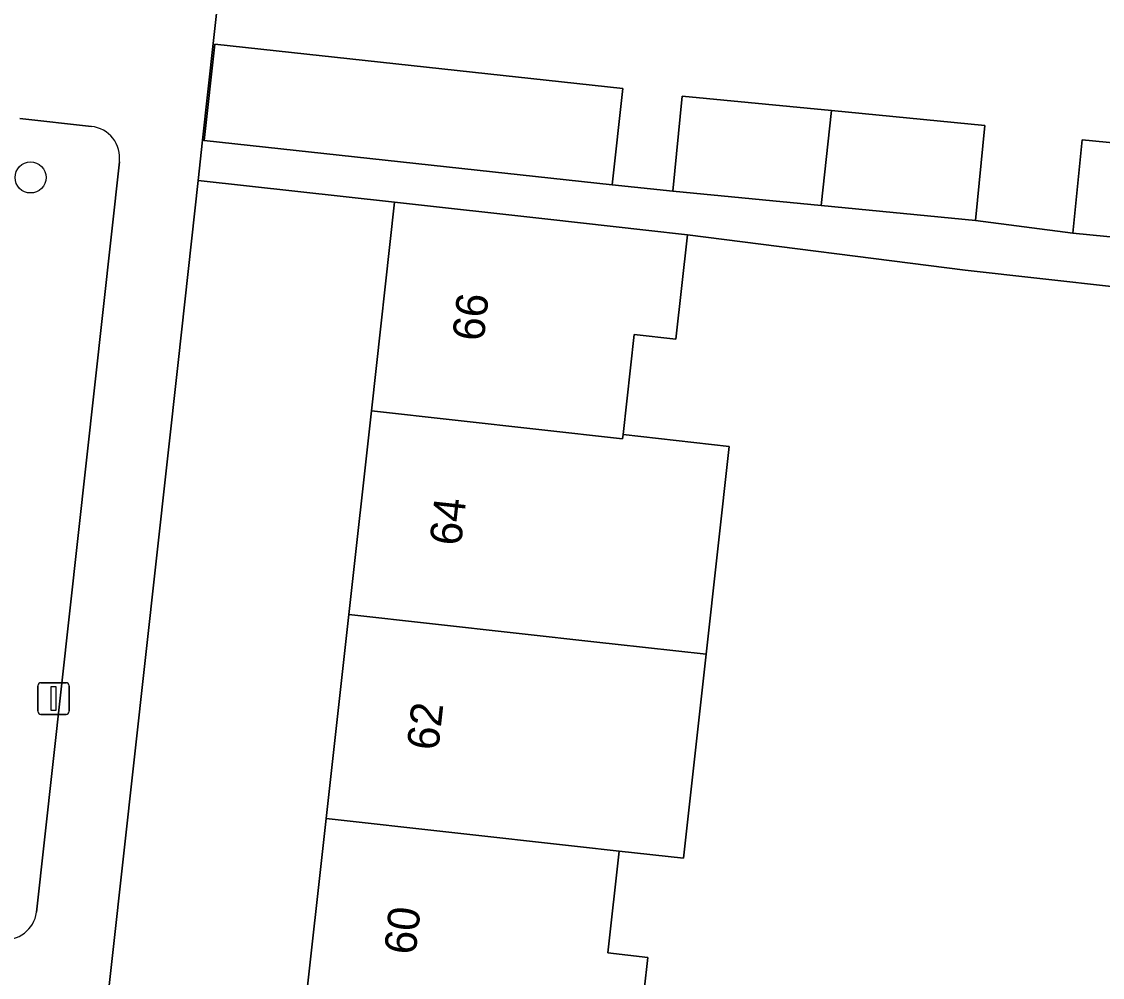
# Model space of a CAD drawing. Extents: x 162026 to 163502, y 387295 to 388169.
# Drawn here: x 162312.4 to 162346.48, y 387924.27 to 387954.42 of the extents above; entities that cross this region are included whole.
import ezdxf

# ---------------------------------------------------------------- set-up
doc = ezdxf.new("R2010")
doc.units = 0
for name, color, linetype in [('IMGEO_Boom', 7, 'Continuous'), ('IMGEO_Erf', 7, 'Continuous'), ('IMGEO_Groenvoorziening', 7, 'Continuous'), ('IMGEO_Lichtmast', 7, 'Continuous'), ('IMGEO_Pand', 7, 'Continuous'), ('IMGEO_Pand_nummerreeks', 7, 'Continuous'), ('IMGEO_Voetpad_open', 7, 'Continuous')]:
    doc.layers.add(name, color=color, linetype=linetype)

msp = doc.modelspace()

# ---------------------------------------------------------------- linework, layer by layer
at = {"layer": 'IMGEO_Boom'}
msp.add_circle((162312.679, 387949.505), 0.489, dxfattribs=at)
at = {"layer": 'IMGEO_Erf'}
for points in [[(162373.471, 387967.913), (162323.445, 387973.837), (162321.623, 387973.282), (162320.463, 387971.772), (162320.24, 387970.031), (162318.106, 387950.678), (162318.154, 387950.673), (162318.491, 387953.714), (162331.353, 387952.316), (162331.023, 387949.274), (162332.937, 387949.076), (162333.23, 387952.075), (162337.935, 387951.615), (162342.769, 387951.142), (162342.475, 387948.143), (162345.549, 387947.75), (162345.837, 387950.697), (162350.803, 387950.212)], [(162346.607, 387919.739), (162347.173, 387924.828), (162349.871, 387924.528), (162350.189, 387927.378), (162347.618, 387927.664), (162348.171, 387932.647), (162348.739, 387937.752), (162351.311, 387937.466), (162351.662, 387940.593), (162348.802, 387940.888), (162348.838, 387941.231), (162349.306, 387945.778), (162342.145, 387946.586), (162333.395, 387947.698), (162333.031, 387944.408), (162331.714, 387944.554), (162331.363, 387941.392), (162334.713, 387941.02), (162333.985, 387934.462), (162333.271, 387928.032), (162331.242, 387928.257), (162330.885, 387925.042), (162332.14, 387924.902), (162331.796, 387921.804)]]:
    msp.add_lwpolyline(points, dxfattribs=at)
msp.add_lwpolyline([(162320.57, 387916.422), (162321.284, 387922.852), (162321.998, 387929.283), (162322.712, 387935.713), (162323.426, 387942.144), (162324.156, 387948.724), (162317.966, 387949.406), (162317.334, 387943.671), (162308.672, 387865.517), (162314.843, 387864.833), (162315.573, 387871.408), (162316.287, 387877.839), (162317.001, 387884.269), (162317.715, 387890.7), (162318.428, 387897.13), (162319.142, 387903.561), (162319.856, 387909.991)], close=True, dxfattribs=at)
at = {"layer": 'IMGEO_Groenvoorziening'}
for points in [[(162314.601, 387951.117), (162312.346, 387951.368)], [(162312.869, 387926.326), (162315.482, 387949.999)]]:
    msp.add_lwpolyline(points, dxfattribs=at)
for centre, radius, start, end in [((162314.495, 387950.128), 0.995, 352.5775, 83.8997), ((162311.858, 387926.475), 1.022, 263.961, 351.6399)]:
    msp.add_arc(centre, radius, start, end, dxfattribs=at)
at = {"layer": 'IMGEO_Lichtmast'}
for p, q in [((162312.909, 387932.667), (162312.909, 387933.467)), ((162312.909, 387933.467), (162312.909, 387932.667)), ((162313.009, 387933.567), (162313.799, 387933.567)), ((162313.799, 387933.567), (162313.009, 387933.567)), ((162313.899, 387933.467), (162313.899, 387932.667)), ((162313.899, 387932.667), (162313.899, 387933.467)), ((162313.799, 387932.567), (162313.009, 387932.567)), ((162313.009, 387932.567), (162313.799, 387932.567))]:
    msp.add_line(p, q, dxfattribs=at)
msp.add_lwpolyline([(162313.329, 387933.442), (162313.479, 387933.442), (162313.479, 387932.692), (162313.329, 387932.692), (162313.329, 387933.442)], dxfattribs=at)
for centre, start, end in [((162313.009, 387933.467), 90, 180), ((162313.009, 387933.467), 90, 180), ((162313.799, 387933.467), 0, 90), ((162313.799, 387933.467), 360, 90), ((162313.009, 387932.667), 180, 270), ((162313.009, 387932.667), 180, 270), ((162313.799, 387932.667), 270, 0), ((162313.799, 387932.667), 270, 0)]:
    msp.add_arc(centre, 0.1, start, end, dxfattribs=at)
at = {"layer": 'IMGEO_Pand'}
for points in [[(162318.154, 387950.673), (162331.023, 387949.274), (162331.353, 387952.316), (162318.491, 387953.714)], [(162337.935, 387951.615), (162333.23, 387952.075), (162332.937, 387949.076), (162337.606, 387948.619)], [(162337.935, 387951.615), (162337.606, 387948.619), (162342.475, 387948.143), (162342.769, 387951.142)], [(162350.803, 387950.212), (162345.837, 387950.697), (162345.549, 387947.75), (162350.474, 387947.269)], [(162333.395, 387947.698), (162332.079, 387947.844), (162328.987, 387948.187), (162324.156, 387948.724), (162323.426, 387942.144), (162331.349, 387941.265), (162331.363, 387941.392), (162331.714, 387944.554), (162333.031, 387944.408)], [(162334.713, 387941.02), (162331.363, 387941.392), (162331.349, 387941.265), (162323.426, 387942.144), (162322.712, 387935.713), (162330.635, 387934.834), (162331.118, 387934.78), (162333.985, 387934.462)], [(162333.985, 387934.462), (162331.118, 387934.78), (162330.635, 387934.834), (162322.712, 387935.713), (162321.998, 387929.283), (162329.921, 387928.404), (162331.242, 387928.257), (162333.271, 387928.032)], [(162331.242, 387928.257), (162329.921, 387928.404), (162321.998, 387929.283), (162321.284, 387922.852), (162329.207, 387921.973), (162330.529, 387921.826), (162331.783, 387921.687), (162331.796, 387921.804), (162332.14, 387924.902), (162330.885, 387925.042)]]:
    msp.add_lwpolyline(points, close=True, dxfattribs=at)
at = {"layer": 'IMGEO_Voetpad_open'}
for points in [[(162305.479, 387838.176), (162307.809, 387859.089), (162307.958, 387859.072), (162308.483, 387863.811), (162308.672, 387865.517), (162317.334, 387943.671), (162317.966, 387949.406), (162318.106, 387950.678), (162320.24, 387970.031), (162320.463, 387971.772), (162321.623, 387973.282), (162321.996, 387977.038), (162317.636, 387977.527)], [(162312.346, 387951.368), (162314.601, 387951.117)], [(162350.474, 387947.269), (162345.549, 387947.75), (162342.475, 387948.143), (162337.606, 387948.619), (162332.937, 387949.076), (162331.023, 387949.274), (162318.154, 387950.673), (162318.106, 387950.678), (162317.966, 387949.406), (162324.156, 387948.724), (162328.987, 387948.187), (162332.079, 387947.844), (162333.395, 387947.698), (162342.145, 387946.586), (162349.306, 387945.778)], [(162315.482, 387949.999), (162312.869, 387926.326)]]:
    msp.add_lwpolyline(points, dxfattribs=at)
for centre, radius, start, end in [((162314.495, 387950.128), 0.995, 352.5775, 83.8997), ((162311.858, 387926.475), 1.022, 263.961, 351.6399)]:
    msp.add_arc(centre, radius, start, end, dxfattribs=at)

# ---------------------------------------------------------------- texts
at = {"layer": 'IMGEO_Pand_nummerreeks'}
for s, p in [('66', (162326.967, 387944.314)), ('64', (162326.251, 387937.861)), ('62', (162325.534, 387931.405)), ('60', (162324.818, 387924.958))]:
    msp.add_text(s, height=1, rotation=83.6633, dxfattribs=at).set_placement(p)

doc.saveas('drawing.dxf')
